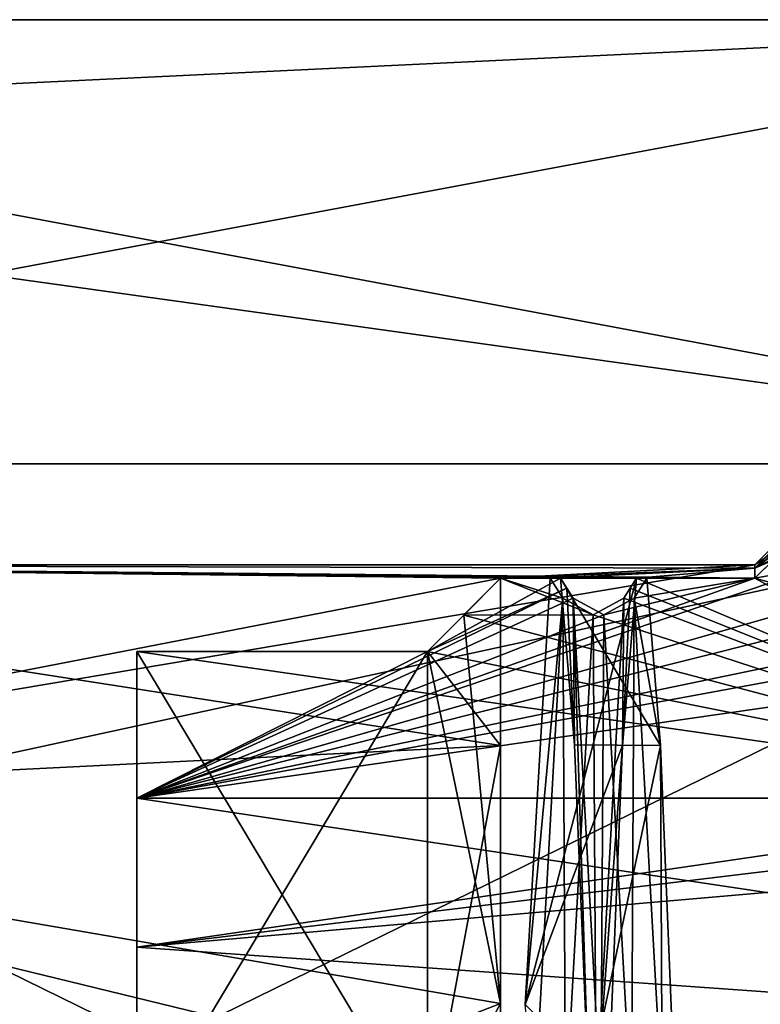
# Model space of a CAD drawing. Header units: millimetres. Extents: x -52 to 107, y -6 to 112.
# Tile 320 of 354: x 86.7 to 91.79, y 25.48 to 32.25. Entities that reach past the tile are written whole.
import ezdxf

# ---------------------------------------------------------------- set-up
doc = ezdxf.new("R2010")
doc.units = ezdxf.units.MM
doc.header["$LTSCALE"] = 65.185185
for name, color, linetype in [('3540', 7, 'CONTINUOUS'), ('3541', 7, 'CONTINUOUS'), ('3543', 7, 'CONTINUOUS'), ('3544', 7, 'CONTINUOUS'), ('3546', 7, 'CONTINUOUS'), ('3547', 7, 'CONTINUOUS'), ('3559', 7, 'CONTINUOUS'), ('3561', 7, 'CONTINUOUS'), ('3562', 7, 'CONTINUOUS'), ('3567', 7, 'CONTINUOUS'), ('3652', 7, 'CONTINUOUS'), ('3653', 7, 'CONTINUOUS'), ('3664', 7, 'CONTINUOUS'), ('3862', 7, 'CONTINUOUS'), ('3863', 7, 'CONTINUOUS'), ('3864', 7, 'CONTINUOUS'), ('3902', 7, 'CONTINUOUS'), ('3905', 7, 'CONTINUOUS'), ('3906', 7, 'CONTINUOUS'), ('3910', 7, 'CONTINUOUS'), ('3911', 7, 'CONTINUOUS'), ('3940', 7, 'CONTINUOUS')]:
    doc.layers.add(name, color=color, linetype=linetype)

msp = doc.modelspace()

# ---------------------------------------------------------------- linework, layer by layer
at = {"layer": '3540', "color": 7, "linetype": 'CONTINUOUS', "true_color": 0x3e84f2}
for points in [[(91.9992, 28.6601, -1.5), (93, 29.7513), (91.75, 28.4782, -0.7515), (91.9992, 28.6601, -1.5)], [(91.75, 28.4782, -0.7515), (93, 29.7513), (91.75, 28.5013), (91.75, 28.4782, -0.7515)], [(91.8743, 28.5343, -1.5), (91.9992, 28.6601, -1.5), (91.75, 28.4782, -0.7515), (91.8743, 28.5343, -1.5)], [(91.75, 28.4091, -1.5), (91.8743, 28.5343, -1.5), (91.75, 28.4782, -0.7515), (91.75, 28.4091, -1.5)]]:
    msp.add_3dface(points, dxfattribs=at)
at = {"layer": '3541', "color": 7, "linetype": 'CONTINUOUS', "true_color": 0x3e84f2}
for points in [[(82.012, 26.8601, -6.125), (91.75, 28.5013), (82.012, 28.5013), (82.012, 26.8601, -6.125)], [(91.75, 28.5013), (82.012, 26.8601, -6.125), (90, 28.4091, -1.5), (91.75, 28.5013)], [(91.75, 28.4782, -0.7515), (91.75, 28.5013), (90, 28.4091, -1.5), (91.75, 28.4782, -0.7515)], [(91.75, 28.4782, -0.7515), (90, 28.4091, -1.5), (90.3432, 28.4091, -1.5), (91.75, 28.4782, -0.7515)], [(90.9349, 28.4091, -1.5), (91.75, 28.4782, -0.7515), (90.3432, 28.4091, -1.5), (90.9349, 28.4091, -1.5)], [(91.75, 28.4091, -1.5), (91.75, 28.4782, -0.7515), (90.9349, 28.4091, -1.5), (91.75, 28.4091, -1.5)], [(90, 28.4091, -1.5), (82.012, 26.8601, -6.125), (90, 25.4842, -8.0508), (90, 28.4091, -1.5)], [(90.8392, 27.2589, -5.3754), (90.9349, 28.4091, -1.5), (90.1714, 25.4782, -8.0576), (90.8392, 27.2589, -5.3754)], [(90.1714, 25.4782, -8.0576), (90.9349, 28.4091, -1.5), (90.3432, 28.4091, -1.5), (90.1714, 25.4782, -8.0576)], [(90.7436, 24.9119, -8.6635), (90.8392, 27.2589, -5.3754), (90.1714, 25.4782, -8.0576), (90.7436, 24.9119, -8.6635)], [(82.012, 26.8601, -6.125), (82.012, 22.3763, -10.6088), (90, 25.4842, -8.0508), (82.012, 26.8601, -6.125)], [(90, 25.4842, -8.0508), (82.012, 22.3763, -10.6088), (90, 19.3927, -11.8403), (90, 25.4842, -8.0508)]]:
    msp.add_3dface(points, dxfattribs=at)
at = {"layer": '3543', "color": 7, "linetype": 'CONTINUOUS', "true_color": 0x3e84f2}
for points in [[(91.75, 28.5013), (93, 29.7513), (92.0415, 28.7028, 1.5), (91.75, 28.5013)], [(91.75, 28.4782, 0.7515), (91.75, 28.5013), (92.0415, 28.7028, 1.5), (91.75, 28.4782, 0.7515)], [(91.8953, 28.5555, 1.5), (91.75, 28.4782, 0.7515), (92.0415, 28.7028, 1.5), (91.8953, 28.5555, 1.5)], [(91.75, 28.4091, 1.5), (91.75, 28.4782, 0.7515), (91.8953, 28.5555, 1.5), (91.75, 28.4091, 1.5)]]:
    msp.add_3dface(points, dxfattribs=at)
at = {"layer": '3544', "color": 7, "linetype": 'CONTINUOUS', "true_color": 0x3e84f2}
for points in [[(82.012, 28.5013), (91.75, 28.5013), (91.75, 28.4782, 0.7515), (82.012, 28.5013)], [(82.012, 28.5013), (91.75, 28.4782, 0.7515), (91.75, 28.4091, 1.5), (82.012, 28.5013)], [(82.012, 28.5013), (91.75, 28.4091, 1.5), (91.0058, 28.4091, 1.5), (82.012, 28.5013)], [(82.012, 28.5013), (91.0058, 28.4091, 1.5), (90.4141, 28.4091, 1.5), (82.012, 28.5013)], [(82.012, 26.8601, 6.125), (82.012, 28.5013), (90, 27.2599, 5.3733), (82.012, 26.8601, 6.125)], [(90, 27.2599, 5.3733), (82.012, 28.5013), (90, 28.4091, 1.5), (90, 27.2599, 5.3733)], [(90, 28.4091, 1.5), (82.012, 28.5013), (90.4141, 28.4091, 1.5), (90, 28.4091, 1.5)], [(91.0058, 28.4091, 1.5), (91.1015, 27.2593, 5.3746), (90.4141, 28.4091, 1.5), (91.0058, 28.4091, 1.5)], [(90.4141, 28.4091, 1.5), (91.1015, 27.2593, 5.3746), (90.5095, 27.2632, 5.3665), (90.4141, 28.4091, 1.5)], [(90, 24.9133, 8.6621), (82.012, 26.8601, 6.125), (90, 27.2599, 5.3733), (90, 24.9133, 8.6621)], [(90.5095, 27.2632, 5.3665), (91.1015, 27.2593, 5.3746), (90.605, 24.924, 8.6514), (90.5095, 27.2632, 5.3665)], [(91.1015, 27.2593, 5.3746), (91.1974, 24.9065, 8.6689), (90.605, 24.924, 8.6514), (91.1015, 27.2593, 5.3746)], [(82.012, 22.3763, 10.6088), (82.012, 26.8601, 6.125), (90, 24.9133, 8.6621), (82.012, 22.3763, 10.6088)]]:
    msp.add_3dface(points, dxfattribs=at)
at = {"layer": '3546', "color": 7, "linetype": 'CONTINUOUS', "true_color": 0x3e84f2}
for points in [[(79.5, 31.4681, -4.9444), (79.5, 32.2513), (95.8, 29.1955, -9.4046), (79.5, 31.4681, -4.9444)], [(95.8, 29.1955, -9.4046), (79.5, 32.2513), (95.8, 32.2513), (95.8, 29.1955, -9.4046)], [(79.5, 29.1955, -9.4046), (79.5, 31.4681, -4.9444), (95.8, 29.1955, -9.4046), (79.5, 29.1955, -9.4046)], [(79.5, 25.6559, -12.9442), (79.5, 29.1955, -9.4046), (95.8, 21.1957, -15.2168), (79.5, 25.6559, -12.9442)], [(95.8, 21.1957, -15.2168), (79.5, 29.1955, -9.4046), (95.8, 29.1955, -9.4046), (95.8, 21.1957, -15.2168)], [(79.5, 21.1957, -15.2168), (79.5, 25.6559, -12.9442), (95.8, 21.1957, -15.2168), (79.5, 21.1957, -15.2168)]]:
    msp.add_3dface(points, dxfattribs=at)
at = {"layer": '3547', "color": 7, "linetype": 'CONTINUOUS', "true_color": 0x3e84f2}
for points in [[(95.8, 32.2513), (79.5, 32.2513), (79.5, 31.4681, 4.9444), (95.8, 32.2513)], [(79.5, 29.1955, 9.4046), (95.8, 32.2513), (79.5, 31.4681, 4.9444), (79.5, 29.1955, 9.4046)], [(95.8, 32.2513), (79.5, 29.1955, 9.4046), (95.8, 29.1955, 9.4046), (95.8, 32.2513)], [(79.5, 25.6559, 12.9442), (79.5, 21.1957, 15.2168), (95.8, 29.1955, 9.4046), (79.5, 25.6559, 12.9442)], [(95.8, 29.1955, 9.4046), (79.5, 21.1957, 15.2168), (95.8, 21.1957, 15.2168), (95.8, 29.1955, 9.4046)], [(79.5, 29.1955, 9.4046), (79.5, 25.6559, 12.9442), (95.8, 29.1955, 9.4046), (79.5, 29.1955, 9.4046)]]:
    msp.add_3dface(points, dxfattribs=at)
at = {"layer": '3559', "linetype": 'CONTINUOUS'}
for points in [[(94.5, 26.8961, 1.5), (100.5, 24.9482, 6.3187), (87.5, 26.8961, 1.5), (94.5, 26.8961, 1.5)], [(87.5, 26.8961, 1.5), (100.5, 24.9482, 6.3187), (87.5, 23.8527, 7.6014), (87.5, 26.8961, 1.5)]]:
    msp.add_3dface(points, dxfattribs=at)
at = {"layer": '3561', "linetype": 'CONTINUOUS'}
for points in [[(89.5, 24.5598, 8.3085), (89.5, 27.9051, 1.5), (87.5, 24.5598, 8.3085), (89.5, 24.5598, 8.3085)], [(87.5, 24.5598, 8.3085), (89.5, 27.9051, 1.5), (87.5, 27.9051, 1.5), (87.5, 24.5598, 8.3085)]]:
    msp.add_3dface(points, dxfattribs=at)
at = {"layer": '3562', "linetype": 'CONTINUOUS'}
for points in [[(90, 27.2599, 5.3733), (90, 28.4091, 1.5), (89.5, 27.9051, 1.5), (90, 27.2599, 5.3733)], [(90, 27.2599, 5.3733), (89.5, 27.9051, 1.5), (89.5, 24.5598, 8.3085), (90, 27.2599, 5.3733)], [(90, 24.9133, 8.6621), (90, 27.2599, 5.3733), (89.5, 24.5598, 8.3085), (90, 24.9133, 8.6621)]]:
    msp.add_3dface(points, dxfattribs=at)
at = {"layer": '3567', "linetype": 'CONTINUOUS'}
for points in [[(100.5, 24.9482, -6.3187), (100.5, 27.0013), (87.5, 25.8709, -4.7983), (100.5, 24.9482, -6.3187)], [(100.5, 27.0013), (96, 26.8961, -1.5), (87.5, 25.8709, -4.7983), (100.5, 27.0013)], [(96, 26.8961, -1.5), (94.5, 26.8961, -1.5), (87.5, 25.8709, -4.7983), (96, 26.8961, -1.5)], [(87.5, 25.8709, -4.7983), (94.5, 26.8961, -1.5), (87.5, 26.8961, -1.5), (87.5, 25.8709, -4.7983)], [(87.5, 23.8527, -7.6014), (100.5, 24.9482, -6.3187), (87.5, 25.8709, -4.7983), (87.5, 23.8527, -7.6014)]]:
    msp.add_3dface(points, dxfattribs=at)
at = {"layer": '3652', "linetype": 'CONTINUOUS'}
for points in [[(91.8743, 28.5343, -1.5), (91.75, 28.4091, -1.5), (92.2427, 28.2733, -1.5), (91.8743, 28.5343, -1.5)], [(90, 28.4091, -1.5), (89.7487, 28.1559, -1.5), (90.6383, 28.1572, -1.5), (90, 28.4091, -1.5)], [(90.3432, 28.4091, -1.5), (90, 28.4091, -1.5), (90.4287, 28.2733, -1.5), (90.3432, 28.4091, -1.5)], [(90.4287, 28.2733, -1.5), (90, 28.4091, -1.5), (90.6383, 28.1572, -1.5), (90.4287, 28.2733, -1.5)], [(94.5, 26.8961, -1.5), (90.9349, 28.4091, -1.5), (90.8917, 28.3411, -1.5), (94.5, 26.8961, -1.5)], [(91.75, 28.4091, -1.5), (90.9349, 28.4091, -1.5), (94.5, 26.8961, -1.5), (91.75, 28.4091, -1.5)], [(91.75, 28.4091, -1.5), (94.5, 26.8961, -1.5), (92.2427, 28.2733, -1.5), (91.75, 28.4091, -1.5)], [(90.8487, 28.2733, -1.5), (94.5, 26.8961, -1.5), (90.8917, 28.3411, -1.5), (90.8487, 28.2733, -1.5)], [(90.6383, 28.1572, -1.5), (94.5, 26.8961, -1.5), (90.8487, 28.2733, -1.5), (90.6383, 28.1572, -1.5)], [(89.5, 27.9051, -1.5), (94.5, 26.8961, -1.5), (89.7487, 28.1559, -1.5), (89.5, 27.9051, -1.5)], [(89.7487, 28.1559, -1.5), (94.5, 26.8961, -1.5), (90.6383, 28.1572, -1.5), (89.7487, 28.1559, -1.5)], [(87.5, 26.8961, -1.5), (94.5, 26.8961, -1.5), (87.5, 27.9051, -1.5), (87.5, 26.8961, -1.5)], [(87.5, 27.9051, -1.5), (94.5, 26.8961, -1.5), (89.5, 27.9051, -1.5), (87.5, 27.9051, -1.5)]]:
    msp.add_3dface(points, dxfattribs=at)
at = {"layer": '3653', "linetype": 'CONTINUOUS'}
for points in [[(91.75, 28.4091, 1.5), (91.8953, 28.5555, 1.5), (92.1785, 28.487, 1.5), (91.75, 28.4091, 1.5)], [(87.5, 26.8961, 1.5), (91.75, 28.4091, 1.5), (92.1785, 28.487, 1.5), (87.5, 26.8961, 1.5)], [(92.3143, 28.2733, 1.5), (87.5, 26.8961, 1.5), (92.1785, 28.487, 1.5), (92.3143, 28.2733, 1.5)], [(91.75, 28.4091, 1.5), (87.5, 26.8961, 1.5), (90.7107, 28.1572, 1.5), (91.75, 28.4091, 1.5)], [(90, 28.4091, 1.5), (90.4141, 28.4091, 1.5), (89.5, 27.9051, 1.5), (90, 28.4091, 1.5)], [(89.5, 27.9051, 1.5), (90.4141, 28.4091, 1.5), (90.4573, 28.3411, 1.5), (89.5, 27.9051, 1.5)], [(90.9203, 28.2733, 1.5), (91.75, 28.4091, 1.5), (90.7107, 28.1572, 1.5), (90.9203, 28.2733, 1.5)], [(91.0058, 28.4091, 1.5), (91.75, 28.4091, 1.5), (90.9203, 28.2733, 1.5), (91.0058, 28.4091, 1.5)], [(87.5, 26.8961, 1.5), (89.5, 27.9051, 1.5), (90.4573, 28.3411, 1.5), (87.5, 26.8961, 1.5)], [(90.5003, 28.2733, 1.5), (87.5, 26.8961, 1.5), (90.4573, 28.3411, 1.5), (90.5003, 28.2733, 1.5)], [(90.7107, 28.1572, 1.5), (87.5, 26.8961, 1.5), (90.5003, 28.2733, 1.5), (90.7107, 28.1572, 1.5)], [(94.3387, 28.1572, 1.5), (87.5, 26.8961, 1.5), (94.1283, 28.2733, 1.5), (94.3387, 28.1572, 1.5)], [(94.1283, 28.2733, 1.5), (87.5, 26.8961, 1.5), (92.5247, 28.1572, 1.5), (94.1283, 28.2733, 1.5)], [(92.5247, 28.1572, 1.5), (87.5, 26.8961, 1.5), (92.3143, 28.2733, 1.5), (92.5247, 28.1572, 1.5)], [(94.5, 27.9051, 1.5), (87.5, 26.8961, 1.5), (94.3387, 28.1572, 1.5), (94.5, 27.9051, 1.5)], [(94.5, 26.8961, 1.5), (87.5, 26.8961, 1.5), (94.5, 27.9051, 1.5), (94.5, 26.8961, 1.5)], [(89.5, 27.9051, 1.5), (87.5, 26.8961, 1.5), (87.5, 27.9051, 1.5), (89.5, 27.9051, 1.5)]]:
    msp.add_3dface(points, dxfattribs=at)
at = {"layer": '3664', "linetype": 'CONTINUOUS'}
for points in [[(90.1714, 25.4782, -8.0576), (90.3432, 28.4091, -1.5), (90.4287, 28.2733, -1.5), (90.1714, 25.4782, -8.0576)], [(90.1714, 25.4782, -8.0576), (90.4287, 28.2733, -1.5), (90.2377, 24.818, -8.5667), (90.1714, 25.4782, -8.0576)]]:
    msp.add_3dface(points, dxfattribs=at)
at = {"layer": '3862', "linetype": 'CONTINUOUS'}
for points in [[(87.5, 26.8961, 1.5), (87.5, 24.5598, 8.3085), (87.5, 27.9051, 1.5), (87.5, 26.8961, 1.5)], [(87.5, 26.8961, 1.5), (87.5, 23.8527, 7.6014), (87.5, 24.5598, 8.3085), (87.5, 26.8961, 1.5)]]:
    msp.add_3dface(points, dxfattribs=at)
at = {"layer": '3863', "linetype": 'CONTINUOUS'}
for points in [[(87.5, 25.8709, -4.7983), (87.5, 26.8961, -1.5), (87.5, 27.9051, -1.5), (87.5, 25.8709, -4.7983)], [(87.5, 25.8709, -4.7983), (87.5, 27.9051, -1.5), (87.5, 24.5598, -8.3085), (87.5, 25.8709, -4.7983)], [(87.5, 23.8527, -7.6014), (87.5, 25.8709, -4.7983), (87.5, 24.5598, -8.3085), (87.5, 23.8527, -7.6014)]]:
    msp.add_3dface(points, dxfattribs=at)
at = {"layer": '3864', "linetype": 'CONTINUOUS'}
for points in [[(87.5, 27.9051, -1.5), (89.5, 27.9051, -1.5), (89.5, 24.5598, -8.3085), (87.5, 27.9051, -1.5)], [(87.5, 24.5598, -8.3085), (87.5, 27.9051, -1.5), (89.5, 24.5598, -8.3085), (87.5, 24.5598, -8.3085)]]:
    msp.add_3dface(points, dxfattribs=at)
at = {"layer": '3902', "linetype": 'CONTINUOUS'}
for points in [[(90.4141, 28.4091, 1.5), (90.5095, 27.2632, 5.3665), (90.4573, 28.3411, 1.5), (90.4141, 28.4091, 1.5)], [(90.5095, 27.2632, 5.3665), (90.5003, 28.2733, 1.5), (90.4573, 28.3411, 1.5), (90.5095, 27.2632, 5.3665)], [(90.5095, 27.2632, 5.3665), (90.605, 24.924, 8.6514), (90.5003, 28.2733, 1.5), (90.5095, 27.2632, 5.3665)], [(90.5003, 28.2733, 1.5), (90.605, 24.924, 8.6514), (90.6912, 24.818, 8.5667), (90.5003, 28.2733, 1.5)]]:
    msp.add_3dface(points, dxfattribs=at)
at = {"layer": '3905', "linetype": 'CONTINUOUS'}
for points in [[(90.2377, 24.818, -8.5667), (90.4287, 28.2733, -1.5), (90.4477, 24.7365, -8.4853), (90.2377, 24.818, -8.5667)], [(90.4287, 28.2733, -1.5), (90.6383, 28.1572, -1.5), (90.4477, 24.7365, -8.4853), (90.4287, 28.2733, -1.5)], [(90.6383, 28.1572, -1.5), (90.8487, 28.2733, -1.5), (90.6578, 24.818, -8.5667), (90.6383, 28.1572, -1.5)], [(90.4477, 24.7365, -8.4853), (90.6383, 28.1572, -1.5), (90.6578, 24.818, -8.5667), (90.4477, 24.7365, -8.4853)]]:
    msp.add_3dface(points, dxfattribs=at)
at = {"layer": '3906', "linetype": 'CONTINUOUS'}
for points in [[(90.7107, 28.1572, 1.5), (90.5003, 28.2733, 1.5), (90.6912, 24.818, 8.5667), (90.7107, 28.1572, 1.5)], [(90.9203, 28.2733, 1.5), (90.7107, 28.1572, 1.5), (90.9012, 24.7365, 8.4853), (90.9203, 28.2733, 1.5)], [(90.9203, 28.2733, 1.5), (90.9012, 24.7365, 8.4853), (91.1113, 24.818, 8.5667), (90.9203, 28.2733, 1.5)], [(90.7107, 28.1572, 1.5), (90.6912, 24.818, 8.5667), (90.9012, 24.7365, 8.4853), (90.7107, 28.1572, 1.5)]]:
    msp.add_3dface(points, dxfattribs=at)
at = {"layer": '3910', "linetype": 'CONTINUOUS'}
for points in [[(90.9349, 28.4091, -1.5), (90.8392, 27.2589, -5.3754), (90.8917, 28.3411, -1.5), (90.9349, 28.4091, -1.5)], [(90.8392, 27.2589, -5.3754), (90.8487, 28.2733, -1.5), (90.8917, 28.3411, -1.5), (90.8392, 27.2589, -5.3754)], [(90.8487, 28.2733, -1.5), (90.8392, 27.2589, -5.3754), (90.6578, 24.818, -8.5667), (90.8487, 28.2733, -1.5)], [(90.8392, 27.2589, -5.3754), (90.7436, 24.9119, -8.6635), (90.6578, 24.818, -8.5667), (90.8392, 27.2589, -5.3754)]]:
    msp.add_3dface(points, dxfattribs=at)
at = {"layer": '3911', "linetype": 'CONTINUOUS'}
for points in [[(91.1015, 27.2593, 5.3746), (91.0058, 28.4091, 1.5), (90.9203, 28.2733, 1.5), (91.1015, 27.2593, 5.3746)], [(91.1015, 27.2593, 5.3746), (90.9203, 28.2733, 1.5), (91.1113, 24.818, 8.5667), (91.1015, 27.2593, 5.3746)], [(91.1974, 24.9065, 8.6689), (91.1015, 27.2593, 5.3746), (91.1113, 24.818, 8.5667), (91.1974, 24.9065, 8.6689)]]:
    msp.add_3dface(points, dxfattribs=at)
at = {"layer": '3940', "linetype": 'CONTINUOUS'}
for points in [[(90, 28.4091, -1.5), (90, 25.4842, -8.0508), (89.7487, 28.1559, -1.5), (90, 28.4091, -1.5)], [(90, 25.4842, -8.0508), (89.5, 27.9051, -1.5), (89.7487, 28.1559, -1.5), (90, 25.4842, -8.0508)], [(89.5, 27.9051, -1.5), (90, 25.4842, -8.0508), (89.5, 24.5598, -8.3085), (89.5, 27.9051, -1.5)], [(90, 25.4842, -8.0508), (90, 19.3927, -11.8403), (89.5, 24.5598, -8.3085), (90, 25.4842, -8.0508)]]:
    msp.add_3dface(points, dxfattribs=at)

doc.saveas('drawing.dxf')
